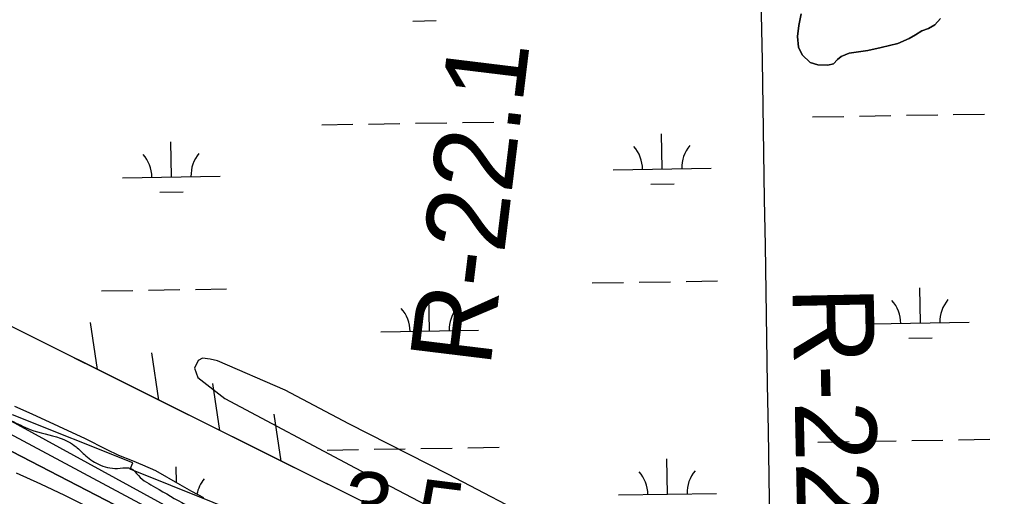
# Model space of a CAD drawing. Extents: x 3855477 to 3893699, y 299188 to 325115.
# Drawn here: x 3869452 to 3870455, y 313194 to 313682 of the extents above; entities that cross this region are included whole.
import ezdxf

# ---------------------------------------------------------------- set-up
doc = ezdxf.new("R2010")
doc.units = 0
for name, color, linetype in [('V-GRID-MAJR', 7, 'Continuous'), ('V-LEVE-TOET', 7, 'Continuous'), ('V-RIVR-EDGE', 7, 'Continuous'), ('V-RIVR-RANG', 7, 'Continuous'), ('V-RIVR-RANG-IDEN', 7, 'Continuous'), ('V-RRAP-FSHR', 7, 'Continuous'), ('V-RRAP-RVMT', 7, 'Continuous'), ('V-TOPO-DPTH', 7, 'Continuous'), ('V-TOPO-MINR', 7, 'Continuous'), ('V-TOPO-SHOR', 7, 'Continuous'), ('V-TOPO-WATR', 7, 'Continuous'), ('V-WETL-SWMP', 7, 'Continuous')]:
    doc.layers.add(name, color=color, linetype=linetype)

msp = doc.modelspace()

# ---------------------------------------------------------------- linework, layer by layer
at = {"layer": 'V-GRID-MAJR'}
msp.add_spline([(3870354.6, 304789.8), (3870305.8, 307816.8), (3870207.9, 313876.8), (3870110.1, 319936.8), (3870061.1, 322969.9)], degree=3, dxfattribs=at)
at = {"layer": 'V-LEVE-TOET'}
msp.add_lwpolyline([(3870483.8, 312930.4), (3870400, 312970.6), (3870282.5, 313030.6), (3870168.2, 313087.3), (3870089.7, 313121.3), (3869985.9, 313166.6), (3869890.7, 313216.6), (3869788.7, 313268.3), (3869723.6, 313302.7), (3869654.4, 313332.9), (3869647.1, 313334.6), (3869639.3, 313335.5), (3869634.8, 313333.1), (3869631.1, 313325.3), (3869634.3, 313315.9), (3869661.9, 313294.1), (3869795.3, 313223.4), (3870005.5, 313113.4), (3870137.3, 313047.5), (3870274, 312980.1), (3870450.1, 312896.4), (3870679.9, 312781.3)], dxfattribs=at)
at = {"layer": 'V-RIVR-EDGE'}
msp.add_spline([(3867582.3, 314425.3), (3867570.7, 314413.4), (3867561.9, 314399.5), (3867550.3, 314391.1), (3867541.2, 314390.4), (3867531.6, 314390.4), (3867522, 314390), (3867512.4, 314382.9), (3867495.7, 314373.4), (3867474.9, 314362.6), (3867471.7, 314356.3), (3867471.7, 314349.9), (3867475.7, 314341.9), (3867482.4, 314337.5), (3867500.4, 314332.3), (3867521.4, 314311.9), (3867531.8, 314299.9), (3867548.1, 314284.3), (3867556.4, 314277.6), (3867575.5, 314264.8), (3867584.3, 314254.4), (3867636.4, 314222.4), (3867673, 314198.4), (3867705.2, 314175.6), (3867737.1, 314158.3), (3867766.1, 314143.5), (3867790, 314131.1), (3867850.1, 314105.5), (3867890.7, 314081.8), (3867921.4, 314066.2), (3867959.2, 314047), (3867986.2, 314035), (3868009.3, 314026.9), (3868028.4, 314015.3), (3868064.7, 313995.7), (3868104.1, 313976.1), (3868147, 313952.5), (3868180.9, 313935.3), (3868208.3, 313918.5), (3868219.1, 313910.5), (3868229.4, 313907.6), (3868250.1, 313899.6), (3868271.2, 313888.4), (3868285.5, 313877.6), (3868302.7, 313868), (3868316.6, 313862.8), (3868322.2, 313856.4), (3868330.1, 313849.2), (3868343.2, 313840.8), (3868349.6, 313837.6), (3868358.4, 313830.4), (3868387.8, 313805.2), (3868410.1, 313784.8), (3868456.6, 313753.6), (3868485.3, 313737.2), (3868537.4, 313710), (3868597.1, 313686.7), (3868646.5, 313665.9), (3868711.8, 313634.6), (3868749.2, 313615), (3868765.5, 313608.2), (3868796.6, 313589), (3868822.8, 313577.8), (3868848.3, 313567.8), (3868871, 313559.7), (3868898.5, 313545.3), (3868915.6, 313535.3), (3868960.6, 313512.9), (3869001.2, 313489.7), (3869041.7, 313467.6), (3869087.5, 313452), (3869121.4, 313439.9), (3869149.3, 313428.7), (3869214.5, 313397.5), (3869284.6, 313363.4), (3869330.8, 313336.2), (3869378.9, 313312.2), (3869402, 313300.6), (3869415.9, 313289.4), (3869427.5, 313279.4), (3869443.8, 313271.4), (3869462.9, 313262.6), (3869493.6, 313253.7), (3869509.9, 313244.9), (3869519.8, 313235.7), (3869534.9, 313226.1), (3869554.9, 313222.9), (3869566, 313222.8), (3869573.6, 313215.6), (3869591.1, 313203.3), (3869622.1, 313185.6), (3869638.8, 313179.2), (3869653.6, 313178), (3869673.1, 313167.6), (3869689.4, 313155.2), (3869726.4, 313138), (3869753.5, 313124.7), (3869778.2, 313112.3), (3869796.1, 313105.5), (3869819.6, 313093.5), (3869841.5, 313088.3), (3869850.2, 313084.6), (3869851.8, 313078.3), (3869870.1, 313063.1), (3869888.8, 313054.3), (3869909.5, 313045.8), (3869926.2, 313040.2), (3869941, 313035), (3869980.8, 313019.4), (3870015.8, 313008.9), (3870055.2, 312989.3), (3870088.7, 312974.5), (3870109.4, 312969.2), (3870136.1, 312960), (3870160.4, 312952.4), (3870180.7, 312942.3), (3870199.4, 312931.1), (3870228, 312916.3), (3870260.3, 312899.9), (3870279, 312884.3), (3870286.5, 312882.7), (3870300.9, 312877.5), (3870314.4, 312863.9), (3870325.9, 312854.7), (3870335.9, 312853.1), (3870357.8, 312847.9), (3870378.1, 312839), (3870391.2, 312830.2), (3870400.4, 312825.8), (3870408.3, 312825), (3870427, 312814.2), (3870437.4, 312811), (3870458.1, 312802.2), (3870488.7, 312790.5), (3870513.4, 312784.9), (3870539.3, 312774.9), (3870566.4, 312763.6), (3870603, 312751.2), (3870627.7, 312744.4), (3870669.5, 312730.3), (3870694.6, 312723.5), (3870723.3, 312712.6), (3870754, 312705.8), (3870781, 312694.6), (3870802.9, 312692.5), (3870822.1, 312692.9), (3870839.6, 312692.4), (3870852.8, 312690.4), (3870865.9, 312682), (3870876.6, 312679.2), (3870890.6, 312676.8)], degree=3, dxfattribs=at)
at = {"layer": 'V-RRAP-FSHR'}
for p, q in [((3869531.8, 313323.8), (3869524.6, 313372.1)), ((3869594.5, 313292.6), (3869587.3, 313340.9)), ((3869657.1, 313261.4), (3869649.9, 313309.7)), ((3869719.8, 313230.1), (3869712.5, 313278.4))]:
    msp.add_line(p, q, dxfattribs=at)
for points in [[(3871602.9, 313190.2), (3871185.8, 312936.5), (3870905.9, 312770.9), (3870843.2, 312744.9), (3870807.1, 312741.2), (3870750.9, 312744.8), (3870697.2, 312759.2), (3870568.1, 312806.1), (3870416.6, 312877.1), (3870181.3, 313001.5), (3869748.7, 313215.7), (3869431.8, 313373.7), (3868927.1, 313605.2), (3868538.3, 313795.4), (3868232, 313919.8), (3868099.9, 313980.4), (3867809.1, 314124.2), (3867706.8, 314178.7)], [(3869531.8, 313323.8), (3869508.2, 313335.6)], [(3869594.5, 313292.6), (3869531.8, 313323.8)], [(3869657.1, 313261.4), (3869594.5, 313292.6)], [(3869719.8, 313230.1), (3869657.1, 313261.4)], [(3869782.4, 313199), (3869748.7, 313215.7), (3869719.8, 313230.1)]]:
    msp.add_lwpolyline(points, dxfattribs=at)
at = {"layer": 'V-RRAP-RVMT'}
for p, q in [((3869567.8, 313228.6), (3869444.8, 313277.6)), ((3869565.3, 313222), (3869567.8, 313228.6)), ((3869700.3, 313167.9), (3869565.3, 313222))]:
    msp.add_line(p, q, dxfattribs=at)
at = {"layer": 'V-TOPO-DPTH'}
for points in [[(3871788.8, 312574.4), (3871135.2, 312612.1), (3871133.1, 312611.6), (3871132.3, 312611.8), (3871132, 312612), (3871131.9, 312612.1), (3870301.4, 312853.9), (3870297.7, 312854.8), (3870294, 312855.9), (3870290.3, 312857.1), (3870286.7, 312858.4), (3870283.2, 312859.9), (3870279.8, 312861.5), (3869851.1, 313047.7), (3869392.9, 313298.6)], [(3869415.5, 313254.8), (3869768.9, 313072.1), (3869833.9, 313039.5), (3869851.6, 313031.8), (3870257.2, 312842), (3870268.7, 312838), (3870280.3, 312834.1), (3870292, 312830.7), (3870303.7, 312827.4), (3870618.8, 312700.9), (3870622, 312698.8), (3871134.7, 312593), (3871833, 312524.8)], [(3869415.5, 313254.8), (3869768.9, 313072.1), (3869833.9, 313039.5), (3869851.6, 313031.8), (3870257.2, 312842), (3870268.7, 312838), (3870280.3, 312834.1), (3870292, 312830.7), (3870303.7, 312827.4), (3870618.8, 312700.9), (3870622, 312698.8), (3871134.7, 312593), (3871833, 312524.8)]]:
    msp.add_lwpolyline(points, dxfattribs=at)
at = {"layer": 'V-TOPO-MINR'}
for points in [[(3871768.7, 312562.3), (3871129.5, 312602.2), (3870665.9, 312721.3), (3870291.1, 312843.7), (3870285.5, 312845.2), (3870280, 312846.8), (3870274.5, 312848.5), (3870269, 312850.3), (3870260.1, 312853.4), (3869850.7, 313039.2), (3869403.5, 313278.6)], [(3871833, 312524.8), (3871134.7, 312593), (3870622, 312698.8), (3870618.8, 312700.9), (3870303.7, 312827.4), (3870292, 312830.7), (3870280.3, 312834.1), (3870268.7, 312838), (3870257.2, 312842), (3869851.6, 313031.8), (3869833.9, 313039.5), (3869768.9, 313072.1), (3869415.5, 313254.8)], [(3871832.3, 312505.8), (3871135, 312580.9), (3870651.3, 312675.6), (3870317.5, 312809), (3870299.1, 312814.5), (3870280.7, 312820.3), (3870262.5, 312826.6), (3870244.4, 312833.2), (3869984.7, 312951.3), (3869962.6, 312962.9), (3869940.5, 312974.3), (3869918.2, 312985.5), (3869895.9, 312996.6), (3869885.2, 313001.8), (3869867.1, 313010.7), (3869848.9, 313019.5), (3869830.8, 313028.4), (3869812.6, 313037.2), (3869498.3, 313195), (3869473.8, 313206.7), (3869449, 313218)]]:
    msp.add_lwpolyline(points, dxfattribs=at)
at = {"layer": 'V-TOPO-SHOR'}
msp.add_lwpolyline([(3870394, 313682.8), (3870388, 313676.3), (3870381.7, 313672.7), (3870374.7, 313670.3), (3870368.2, 313666.3), (3870361.8, 313662.3), (3870350.4, 313657.4), (3870333.3, 313653.1), (3870319.5, 313650.2), (3870310.1, 313648.8), (3870300.5, 313647.3), (3870292.4, 313644.1), (3870288.7, 313640.8), (3870284.5, 313636.5), (3870278.6, 313635), (3870268.5, 313635.5), (3870260.7, 313638), (3870252.4, 313645.6), (3870248.6, 313653.5), (3870247.7, 313664.6), (3870248.9, 313675.7), (3870251.4, 313687.7)], dxfattribs=at)
at = {"layer": 'V-TOPO-WATR'}
msp.add_lwpolyline([(3871788.8, 312574.4), (3871135.2, 312612.1), (3871133.1, 312611.6), (3871132.3, 312611.8), (3871132, 312612), (3871131.9, 312612.1), (3870301.4, 312853.9), (3870297.7, 312854.8), (3870294, 312855.9), (3870290.3, 312857.1), (3870286.7, 312858.4), (3870283.2, 312859.9), (3870279.8, 312861.5), (3869851.1, 313047.7), (3869392.9, 313298.6)], dxfattribs=at)
at = {"layer": 'V-WETL-SWMP'}
for p, q in [((3869854.3, 313680.3), (3869878.3, 313680.7)), ((3869905.1, 313576.5), (3869937.1, 313577)), ((3870263, 313582.3), (3870295, 313582.8)), ((3870311, 313583.1), (3870343, 313583.6)), ((3870359, 313583.9), (3870391, 313584.4)), ((3870407, 313584.7), (3870439, 313585.2)), ((3869761.1, 313574.1), (3869793.1, 313574.7)), ((3869809.1, 313574.9), (3869841.1, 313575.4)), ((3869857.1, 313575.7), (3869889.1, 313576.2)), ((3869607.4, 313520.9), (3869606.8, 313556.9)), ((3870109.2, 313529.1), (3870108.7, 313565)), ((3870059.2, 313528.2), (3870159.2, 313529.9)), ((3869557.4, 313520.1), (3869657.4, 313521.7)), ((3870097.5, 313513.4), (3870121.5, 313513.8)), ((3869595.6, 313505.3), (3869619.6, 313505.6)), ((3869631.9, 313405.8), (3869663.9, 313406.4)), ((3870037.7, 313412.4), (3870069.7, 313413)), ((3870085.7, 313413.2), (3870117.7, 313413.7)), ((3870133.7, 313414), (3870165.7, 313414.5)), ((3870373.3, 313371.5), (3870372.7, 313407.5)), ((3869535.9, 313404.3), (3869567.9, 313404.8)), ((3869583.9, 313405), (3869615.9, 313405.6)), ((3869871.4, 313363.3), (3869870.8, 313399.3)), ((3870323.3, 313370.7), (3870423.3, 313372.3)), ((3869821.4, 313362.5), (3869921.4, 313364.1)), ((3870361.5, 313355.8), (3870385.5, 313356.2)), ((3869859.7, 313347.7), (3869883.7, 313348.1)), ((3870268.4, 313249.7), (3870300.4, 313250.2)), ((3870316.4, 313250.5), (3870348.4, 313251)), ((3870364.4, 313251.2), (3870396.4, 313251.8)), ((3870412.4, 313252), (3870444.4, 313252.5)), ((3869766.6, 313241.5), (3869798.6, 313242)), ((3869814.6, 313242.3), (3869846.5, 313242.8)), ((3869862.5, 313243.1), (3869894.5, 313243.6)), ((3869910.5, 313243.8), (3869942.5, 313244.4)), ((3870114.7, 313196.4), (3870114.1, 313232.4)), ((3869612.5, 313208.4), (3869612.2, 313224.2)), ((3870064.7, 313195.6), (3870164.7, 313197.2))]:
    msp.add_line(p, q, dxfattribs=at)
for points in [[(3870251.4, 313687.7), (3870248.9, 313675.7), (3870247.7, 313664.6), (3870248.6, 313653.5), (3870252.4, 313645.6), (3870260.7, 313638), (3870268.5, 313635.5), (3870278.6, 313635), (3870284.5, 313636.5), (3870288.7, 313640.8), (3870292.4, 313644.1), (3870300.5, 313647.3), (3870310.1, 313648.8), (3870319.5, 313650.2), (3870333.3, 313653.1), (3870350.4, 313657.4), (3870361.8, 313662.3), (3870368.2, 313666.3), (3870374.7, 313670.3), (3870381.7, 313672.7), (3870388, 313676.3), (3870394, 313682.8)], [(3869640.7, 313192.6), (3869628.3, 313199.2), (3869616.4, 313206.1), (3869591.4, 313220.4), (3869578.1, 313226), (3869567.5, 313230.4), (3869553.7, 313235.8), (3869541.1, 313242.1), (3869519.5, 313252.9), (3869465, 313278.1), (3869447.3, 313286.2)]]:
    msp.add_lwpolyline(points, dxfattribs=at)
for centre, start, end in [((3870054, 313528.6), 0.1615, 41.7052), ((3870164.5, 313530.4), 140.1615, 181.7052), ((3869552.2, 313520.5), 0.1615, 41.7052), ((3869662.6, 313522.3), 140.1615, 181.7052), ((3869816.2, 313362.9), 0.1615, 41.7052), ((3869926.7, 313364.7), 140.1615, 181.7052), ((3870318, 313371), 0.1615, 41.7052), ((3870428.5, 313372.8), 140.1615, 181.7052), ((3870059.4, 313196), 0.1615, 41.7052), ((3870169.9, 313197.8), 140.1615, 181.7052), ((3869668, 313189.6), 140.1615, 168.8999)]:
    msp.add_arc(centre, 35.2, start, end, dxfattribs=at)

# ---------------------------------------------------------------- texts
at = {"layer": 'V-RIVR-RANG'}
msp.add_text('3.5', height=67, rotation=352.8983, dxfattribs=at).set_placement((3869779.3, 313155.3))
at = {"layer": 'V-RIVR-RANG-IDEN'}
for s, rotation, p in [('R-22.1', 83.0404, (3869933.4, 313325.3)), ('R-22.0', 271.1857, (3870242.4, 313408.3))]:
    msp.add_text(s, height=83, rotation=rotation, dxfattribs=at).set_placement(p)

doc.saveas('drawing.dxf')
